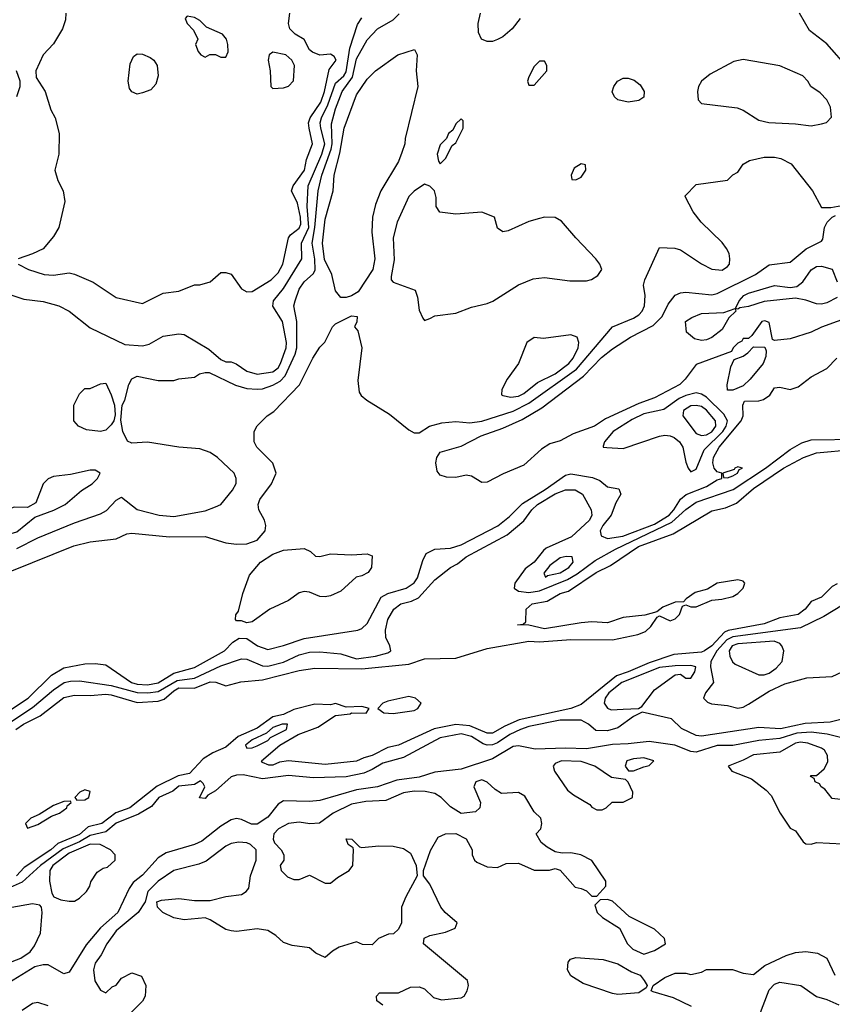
# Model space of a CAD drawing. Header units: inches. Extents: x 2380053 to 2584298, y 380219 to 546618.
# Tile 658 of 788: x 2525300 to 2528411, y 465058 to 468825. Entities that reach past the tile are written whole.
import ezdxf

# ---------------------------------------------------------------- set-up
doc = ezdxf.new("R2010")
doc.units = ezdxf.units.IN
doc.header["$MEASUREMENT"] = 0
doc.layers.add('C5426', color=7, linetype='Continuous')

msp = doc.modelspace()

# ---------------------------------------------------------------- linework, layer by layer
at = {"layer": 'C5426', "color": 2}
for points, elevation in [([(2525270, 467770.6), (2525315.9, 467755.9), (2525390, 467747.3), (2525450.5, 467730.5), (2525490.4, 467710.4), (2525570, 467646.8), (2525702.5, 467582.5), (2525770, 467577.1), (2525796.3, 467583.7), (2525850, 467614.8), (2525910, 467622.8), (2525930, 467620.7), (2526024.4, 467564.4), (2526070, 467524.9), (2526090, 467515.8), (2526110, 467516.4), (2526128.8, 467508.8), (2526170, 467480.3), (2526210, 467468.9), (2526270, 467477.4), (2526290, 467492.7), (2526298.7, 467510), (2526320.4, 467570), (2526321.5, 467590), (2526306, 467670), (2526269.5, 467729.5), (2526272, 467750), (2526310, 467797.1), (2526380.5, 467910), (2526379.7, 467970), (2526407.1, 468030), (2526401.5, 468110), (2526405.3, 468190), (2526457.3, 468310), (2526468.9, 468350), (2526452.7, 468410), (2526450.9, 468430), (2526456.4, 468450), (2526480.5, 468499.5), (2526510, 468581.6), (2526541.1, 468610), (2526550, 468625.5), (2526564.4, 468715.6), (2526594, 468806), (2526610, 468832)], 22), ([(2525290, 466802), (2525370, 466843.1), (2525510, 466900.3), (2525610, 466934.9), (2525632.6, 466947.4), (2525670, 466987.3), (2525690, 466998.8), (2525750, 466950.7), (2525834, 466930), (2525890, 466924.9), (2526010, 466946.8), (2526050, 466961), (2526070, 466971), (2526114.9, 467025.1), (2526129.3, 467050.7), (2526129.3, 467070), (2526121.2, 467090), (2526057.2, 467150), (2526029.6, 467169.6), (2525990, 467182.9), (2525910, 467189.3), (2525789.3, 467209.3), (2525730, 467205.2), (2525712.7, 467212.7), (2525695.1, 467250), (2525687.3, 467292.7), (2525692.7, 467350), (2525702.7, 467370), (2525718, 467430), (2525730, 467451), (2525750, 467461), (2525830, 467444.7), (2525890, 467444.7), (2525910, 467451.3), (2525970, 467458), (2525989.3, 467470.7), (2526010, 467476), (2526025.2, 467474.8), (2526126.6, 467426.6), (2526170, 467414.4), (2526210, 467412), (2526230, 467413.4), (2526270, 467427.2), (2526297.5, 467442.5), (2526317.1, 467462.9), (2526355.1, 467544.9), (2526361.2, 467570), (2526361, 467670), (2526349.6, 467730), (2526354.5, 467750), (2526370, 467794), (2526390, 467822), (2526425.6, 467854.4), (2526431.3, 467868.7), (2526430.8, 467909.2), (2526419.8, 467970), (2526430.5, 468030), (2526442.8, 468170), (2526457.1, 468230), (2526493.4, 468330), (2526496.5, 468350), (2526493.5, 468426.5), (2526510, 468484), (2526535, 468550), (2526574.5, 468605.5), (2526590, 468675.5), (2526630, 468748), (2526670, 468790.4), (2526730, 468824.9), (2526752.6, 468847.4)], 18), ([(2525477.1, 468850), (2525476.1, 468823.9), (2525464.9, 468790), (2525430, 468733.2), (2525390.8, 468690), (2525362, 468630), (2525363.6, 468603.6), (2525398, 468550), (2525419.8, 468479.8), (2525436, 468450), (2525451, 468390), (2525450.7, 468310), (2525434.8, 468250), (2525446.8, 468210), (2525466.8, 468170), (2525473.4, 468130), (2525450.6, 468030), (2525430, 467995.3), (2525390, 467949), (2525350, 467928.7), (2525294, 467910)], 26), ([(2525294, 467890), (2525334, 467870), (2525394, 467850), (2525430, 467847.7), (2525490, 467856), (2525510, 467851), (2525581.4, 467821.4), (2525670, 467762.8), (2525770, 467738.8), (2525850, 467778.8), (2525910, 467786.8), (2525970, 467811.3), (2525990, 467811.3), (2526030, 467822), (2526070, 467858), (2526090, 467858), (2526110, 467851.3), (2526150, 467796), (2526170, 467784), (2526190, 467785.5), (2526263.7, 467830), (2526290, 467856.3), (2526307.6, 467890), (2526329.7, 467990.3), (2526337.7, 468002.3), (2526370, 468027), (2526376.8, 468043.2), (2526375.7, 468070), (2526363.3, 468123.3), (2526340.9, 468170), (2526347.3, 468190), (2526390.9, 468250), (2526398.7, 468290), (2526421.3, 468350), (2526408, 468410), (2526406.6, 468430), (2526412.9, 468450), (2526453.2, 468510), (2526467.2, 468550), (2526484.9, 468635.1), (2526511.6, 468670), (2526504.7, 468684.7), (2526490, 468693.2), (2526450, 468689.6), (2526421, 468701), (2526409.5, 468710), (2526389.6, 468749.6), (2526355.3, 468770), (2526334, 468790), (2526329.2, 468810), (2526334, 468850)], 26), ([(2527216, 468830), (2527186, 468790), (2527150, 468759), (2527130, 468748.7), (2527110, 468742), (2527090, 468742), (2527068, 468750), (2527056.4, 468776.4), (2527055.3, 468810), (2527064, 468850)], 14), ([(2528475.2, 468635.2), (2528390, 468732.3), (2528323.3, 468783.3), (2528285.2, 468850)], 14), ([(2525289.1, 468530.9), (2525302, 468570), (2525302, 468590), (2525288.7, 468630)], 26), ([(2525270, 466716.3), (2525507.7, 466812.3), (2525570, 466827.3), (2525670, 466838.8), (2525710, 466858.8), (2525730, 466860.7), (2525873.8, 466846.2), (2526010, 466848.2), (2526090, 466824.4), (2526130, 466818.7), (2526170, 466819.5), (2526210, 466834.4), (2526240.7, 466870), (2526242.9, 466890), (2526238, 466910), (2526216, 466950), (2526212.7, 466970), (2526219.3, 466990), (2526264, 467050), (2526282, 467090), (2526268.9, 467128.9), (2526208, 467190), (2526198, 467210), (2526198, 467250), (2526208.9, 467271.1), (2526248, 467310), (2526273.2, 467326.8), (2526372, 467428), (2526422, 467530), (2526450, 467572), (2526468.9, 467591.1), (2526498, 467650), (2526510, 467662), (2526570, 467692), (2526592, 467690), (2526591.1, 467668.9), (2526582, 467650), (2526594.8, 467634.8), (2526610.7, 467570), (2526594.9, 467445.1), (2526600.3, 467400.3), (2526607.6, 467387.6), (2526628.9, 467368.9), (2526715.8, 467315.8), (2526790, 467256.3), (2526810, 467244), (2526830, 467244), (2526869.5, 467270.5), (2526916.6, 467283.4), (2526970, 467288), (2527023.4, 467283.4), (2527070, 467288.9), (2527190, 467327.1), (2527250, 467358), (2527432.3, 467487.7), (2527569.6, 467650.4), (2527650, 467683.8), (2527670, 467696.3), (2527683.7, 467710), (2527692, 467730), (2527694.5, 467770), (2527689, 467810), (2527693.2, 467830), (2527750, 467954), (2527808.4, 467951.6), (2527830, 467944.7), (2527910, 467891), (2527950, 467871), (2527990, 467866.8), (2528010, 467881), (2528017.2, 467890), (2528019.3, 467910), (2528016, 467930), (2528006, 467950), (2527990, 467973.2), (2527909, 468050), (2527879, 468090), (2527848.4, 468148.4), (2527848.4, 468151.6), (2527890, 468194), (2528010, 468211.3), (2528030, 468231.3), (2528050, 468242), (2528070, 468272), (2528093.6, 468286.4), (2528150, 468298.8), (2528190, 468298.8), (2528213.7, 468293.7), (2528253.2, 468273.2), (2528334.8, 468170), (2528370, 468106), (2528406, 468106), (2528490, 468122)], 14), ([(2528490, 467692.3), (2528370, 467649.3), (2528330, 467629.3), (2528250, 467603.7), (2528190, 467598), (2528182, 467602), (2528170, 467666), (2528152.5, 467672.5), (2528142, 467670), (2528103.6, 467616.4), (2528090, 467606), (2528070, 467606), (2528064.7, 467595.3), (2528050, 467588), (2528032, 467570), (2528024.7, 467555.3), (2527890, 467506), (2527848.2, 467450), (2527828, 467430), (2527730, 467378), (2527670, 467356.9), (2527542.5, 467297.5), (2527501, 467270), (2527418.7, 467241.3), (2527370, 467214.5), (2527330, 467203), (2527297.6, 467182.4), (2527230, 467120.5), (2527151.8, 467088.2), (2527090, 467056), (2527070, 467054), (2527030, 467079), (2527010, 467082), (2526970, 467074), (2526934.6, 467074.6), (2526910, 467082), (2526898, 467098), (2526893.2, 467130), (2526897.2, 467150), (2526910, 467170.7), (2526990, 467193.4), (2527066.6, 467233.4), (2527150, 467262), (2527224, 467296), (2527299.8, 467340.2), (2527458.2, 467461.9), (2527527.6, 467532.4), (2527570, 467565.7), (2527638, 467610), (2527724.9, 467655.1), (2527759.5, 467690), (2527783.3, 467736.7), (2527810, 467770.6), (2527830, 467780.5), (2527850, 467783), (2527950, 467773.1), (2527970, 467778), (2528117.2, 467850), (2528170, 467886.8), (2528250, 467897.3), (2528311.3, 467948.7), (2528370, 467977.3), (2528374.9, 467985.1), (2528381.5, 468030), (2528391.4, 468050), (2528410, 468069.3), (2528423.8, 468076.2)], 10), ([(2528430, 467762.7), (2528390, 467741.6), (2528370, 467736.2), (2528350, 467737.6), (2528310, 467752.3), (2528270, 467759.3), (2528150, 467746.6), (2528090, 467728), (2528056.9, 467723.1), (2528050, 467718), (2528040.4, 467720.4), (2528055.1, 467750), (2528072.7, 467770), (2528090, 467778.7), (2528190, 467807.7), (2528250, 467800.5), (2528275.3, 467804.7), (2528297.8, 467822.2), (2528330, 467867.7), (2528350, 467880.4), (2528370, 467882.4), (2528410.5, 467870.5), (2528430, 467822)], 6), ([(2525130, 466095.2), (2525333, 466230), (2525422.5, 466317.5), (2525470, 466346), (2525550, 466361.3), (2525590, 466362.4), (2525630, 466357.3), (2525728.2, 466290), (2525750, 466282.9), (2525790, 466280.2), (2525830, 466288.4), (2525890, 466324.7), (2525970, 466346.7), (2526084.5, 466410), (2526116.6, 466443.4), (2526140.4, 466459.6), (2526170, 466458), (2526211, 466430), (2526250, 466416.3), (2526310, 466430.6), (2526390, 466457.6), (2526595.3, 466490), (2526610, 466496.3), (2526630, 466514.8), (2526683.8, 466616.2), (2526709.7, 466630.3), (2526779.3, 466650), (2526810, 466670.4), (2526823.5, 466690), (2526843.3, 466756.7), (2526856.5, 466783.5), (2526890, 466799.1), (2526950, 466803.7), (2526990, 466816.5), (2527131.2, 466888.8), (2527175.9, 466924.1), (2527225.2, 466974.8), (2527312.6, 467027.4), (2527390, 467082.6), (2527410, 467087.2), (2527493.8, 467073.8), (2527521.6, 467061.6), (2527550, 467038), (2527594, 467030), (2527602, 467010), (2527582.8, 466977.2), (2527564.9, 466930), (2527533, 466890), (2527523, 466870), (2527526, 466850), (2527550, 466840.4), (2527608.9, 466848.9), (2527730, 466894.6), (2527787.1, 466930), (2527805.1, 466950), (2527829.8, 466990.2), (2527851.6, 467008.4), (2527930, 467038.9), (2527970, 467064.9), (2527988, 467070), (2527988, 467090), (2527970, 467095.1), (2527958.4, 467110), (2527953.3, 467130), (2527956.9, 467150), (2527978.5, 467190), (2528062.6, 467290), (2528069.7, 467310), (2528069.2, 467350.8), (2528074.6, 467365.4), (2528130, 467366.7), (2528147.7, 467372.3), (2528171.6, 467388.4), (2528190, 467417.3), (2528210, 467419.1), (2528250, 467410.4), (2528280.1, 467419.9), (2528330, 467458.8), (2528390, 467491), (2528429, 467530)], 10), ([(2525150, 466062.4), (2525350, 466193.8), (2525430, 466261.7), (2525470.9, 466289.1), (2525495.1, 466295.1), (2525530, 466295.3), (2525650, 466277.5), (2525750, 466250.9), (2525790.5, 466249.5), (2525830, 466254.8), (2525902.7, 466297.3), (2525970, 466305.6), (2526070, 466353.6), (2526150, 466380.3), (2526170, 466378.7), (2526230, 466352.7), (2526250, 466351.4), (2526310, 466367.7), (2526370, 466395.6), (2526410, 466406), (2526450, 466407.2), (2526530, 466399.3), (2526590, 466380.2), (2526662, 466390), (2526710, 466403), (2526721.2, 466410), (2526717.2, 466430), (2526701.5, 466461.5), (2526700.7, 466490), (2526709.6, 466530), (2526732.3, 466570), (2526759, 466590), (2526799.7, 466600.3), (2526827.2, 466612.8), (2526890, 466682), (2526949.3, 466730), (2526976.6, 466743.4), (2527009.4, 466770), (2527166, 466854), (2527230, 466908.2), (2527260.5, 466950), (2527283, 466970), (2527350, 467011.3), (2527390, 467026), (2527426.3, 467026.3), (2527454.4, 467010), (2527488.5, 466950), (2527490.3, 466930), (2527482, 466910), (2527413.3, 466846.7), (2527316.2, 466803.8), (2527305.8, 466794.2), (2527270.4, 466750), (2527236, 466724), (2527195.5, 466670), (2527193.4, 466650), (2527210, 466638.4), (2527250, 466633.4), (2527290, 466639.8), (2527396.9, 466683.1), (2527434.8, 466705.2), (2527503.8, 466756.2), (2527580.6, 466799.4), (2527796.9, 466903.1), (2527850, 466951.5), (2527890, 466979.6), (2528031.9, 467028.1), (2528155.8, 467110), (2528250, 467181.3), (2528294.1, 467205.9), (2528330, 467218), (2528510, 467220.8)], 6), ([(2525285.6, 466110), (2525315.1, 466130), (2525378.2, 466161.8), (2525470, 466231.8), (2525510, 466241.3), (2525570, 466239.6), (2525630, 466244.9), (2525650, 466242.8), (2525750, 466212.6), (2525830, 466217.7), (2525853.8, 466226.2), (2525890, 466258), (2525910, 466269), (2525970, 466267.2), (2526030, 466292.3), (2526051.3, 466291.3), (2526090, 466276.3), (2526147.5, 466292.5), (2526230, 466300.3), (2526370, 466334.9), (2526430, 466344.9), (2526610, 466341.3), (2526790, 466359.5), (2526850, 466380.3), (2526970, 466382), (2527090, 466419.3), (2527250, 466448), (2527290, 466444.9), (2527410, 466454.4), (2527570, 466452.9), (2527667.2, 466472.8), (2527695.8, 466484.2), (2527716.9, 466503.1), (2527740.2, 466539.8), (2527750, 466544.7), (2527790, 466525.5), (2527810, 466533.4), (2527826.6, 466550), (2527838, 466582), (2527850, 466586), (2527870, 466579.1), (2527890, 466579.3), (2527950, 466604.9), (2527988.2, 466608.2), (2528030, 466618.4), (2528049.3, 466630), (2528069.4, 466650), (2528076, 466670), (2528070, 466677.2), (2528050, 466682), (2527970.4, 466669.6), (2527933.4, 466646.6), (2527886.6, 466633.4), (2527851.3, 466610), (2527842, 466598), (2527810, 466597.2), (2527762.5, 466577.5), (2527739.6, 466560.4), (2527693, 466547), (2527610, 466538.4), (2527550, 466518), (2527490, 466521.6), (2527450, 466518), (2527310, 466494.5), (2527250, 466508.7), (2527206, 466510), (2527227.3, 466512.7), (2527238, 466522), (2527239, 466570), (2527262, 466590), (2527319.1, 466600.9), (2527369.2, 466630), (2527401.3, 466638.7), (2527507, 466710), (2527562.4, 466737.6), (2527669.6, 466810), (2527802, 466858), (2527950, 466946.8), (2528002.5, 466957.5), (2528043.9, 466976.1), (2528110, 467032), (2528223.7, 467110), (2528301.2, 467150), (2528350, 467168), (2528490, 467180.9)], 2), ([(2528430, 466666.6), (2528410, 466657), (2528370, 466616), (2528330, 466599.3), (2528306.8, 466570), (2528281, 466550), (2528210, 466537.4), (2528150, 466514), (2528012.1, 466487.9), (2527998.4, 466481.6), (2527950, 466429.8), (2527922, 466410), (2527910, 466405.1), (2527804, 466396), (2527710, 466365.3), (2527630, 466329.8), (2527585, 466315), (2527450, 466205.7), (2527410, 466189.8), (2527212.8, 466147.2), (2527157.4, 466122.6), (2527110, 466095.1), (2527090, 466095.1), (2527024, 466124), (2526970, 466128.7), (2526887.6, 466112.4), (2526751, 466050), (2526710, 466040.7), (2526650, 466009.7), (2526618.4, 466001.6), (2526590, 465988), (2526470, 465975.6), (2526330, 465989.7), (2526295.6, 465984.4), (2526270, 465973.2), (2526253.6, 465973.6), (2526230, 465984), (2526226, 465990), (2526296, 466050), (2526366.6, 466090), (2526441.7, 466118.3), (2526510, 466162.8), (2526566, 466170), (2526570, 466174), (2526627.3, 466172.7), (2526638, 466190), (2526610, 466197.2), (2526550, 466195.1), (2526510, 466209.2), (2526490, 466203.7), (2526430, 466206.6), (2526350, 466185.8), (2526310, 466166.5), (2526270, 466158.5), (2526210, 466114.2), (2526136.5, 466083.5), (2526090, 466041.7), (2526039.7, 466020.3), (2526002.6, 465997.4), (2525950, 465940.9), (2525907.2, 465932.8), (2525827.3, 465892.7), (2525722.4, 465810), (2525669.1, 465790.9), (2525614.4, 465750), (2525563.2, 465736.8), (2525530, 465708.2), (2525446.6, 465673.4), (2525419.5, 465650), (2525317.7, 465582.3), (2525288.4, 465550)], 2), ([(2528450, 466585.1), (2528378.6, 466541.4), (2528290, 466498.5), (2528030, 466464.2), (2528007.2, 466452.8), (2527969.3, 466410), (2527946.4, 466370), (2527944.9, 466350), (2527956.3, 466290), (2527926, 466250), (2527918, 466230), (2527934, 466214), (2527948.1, 466208.1), (2528010, 466202), (2528050, 466190.8), (2528070, 466194.8), (2528090, 466206.8), (2528170, 466256.4), (2528230, 466283.8), (2528313, 466307), (2528410, 466312.2), (2528449.2, 466330)], 6), ([(2528490, 466159.5), (2528402.5, 466137.5), (2528307.1, 466132.9), (2528212.7, 466112.7), (2528130, 466116.9), (2527910, 466084), (2527890, 466086.3), (2527834, 466114), (2527795.3, 466150), (2527683.6, 466176.4), (2527650, 466159), (2527590, 466116), (2527550, 466105.1), (2527506.3, 466106.3), (2527478, 466130), (2527450, 466145.2), (2527370, 466145.1), (2527250, 466121.1), (2527218, 466110), (2527177, 466090), (2527130, 466058.2), (2527110, 466050.8), (2527090, 466049.7), (2527074.8, 466054.8), (2527030, 466082.4), (2526990, 466093), (2526910, 466078), (2526770, 466003), (2526690, 465981.5), (2526650, 465956.4), (2526617.6, 465942.4), (2526550, 465928.3), (2526425.1, 465925.1), (2526330, 465934), (2526230, 465921.1), (2526155.8, 465935.8), (2526130, 465935.6), (2526110, 465928.2), (2526050, 465875.1), (2526021, 465859), (2526010, 465846), (2525988.4, 465848.4), (2526008.7, 465890), (2526003.1, 465903.1), (2525992.7, 465912.7), (2525970, 465899.5), (2525910, 465893.5), (2525886.2, 465873.8), (2525833.4, 465850), (2525804.6, 465815.4), (2525754.7, 465785.3), (2525670, 465750.8), (2525630, 465717.8), (2525570, 465703.7), (2525530, 465679.9), (2525466.7, 465653.3), (2525380.7, 465590), (2525310, 465526), (2525229.1, 465490)], 6), ([(2528550, 466051.8), (2528391.6, 466091.6), (2528330, 466099.8), (2528275.7, 466095.7), (2528210, 466075), (2528130, 466067.6), (2528030, 466048.4), (2527970, 466048.2), (2527890, 466022.4), (2527870, 466025.1), (2527808.7, 466050), (2527710, 466063.9), (2527630, 466054.5), (2527570, 466052.9), (2527470, 466035.3), (2527390, 466038.2), (2527274.2, 466034.2), (2527210, 466047.6), (2527190, 466044.2), (2527110, 465997.7), (2526990, 465958), (2526890, 465946.6), (2526830, 465926.9), (2526744.2, 465915.8), (2526670.2, 465889.8), (2526590, 465878.3), (2526450, 465837.6), (2526410, 465834), (2526310, 465837.2), (2526290, 465824), (2526250, 465774.5), (2526210, 465747.8), (2526188.1, 465748.1), (2526150, 465765.2), (2526130, 465769.2), (2526110, 465764), (2526070, 465739.3), (2525997.7, 465682.3), (2525969.3, 465669.3), (2525861.6, 465638.4), (2525830, 465619.3), (2525770, 465552), (2525735.1, 465524.9), (2525719, 465501), (2525675.8, 465410), (2525610, 465351.6), (2525554.5, 465285.5), (2525490, 465182), (2525470, 465175.3), (2525410, 465209.2), (2525390, 465209.3), (2525358.5, 465201.5), (2525258.8, 465141.2)], 10), ([(2528442, 465842), (2528410, 465846), (2528382, 465882), (2528368.7, 465890), (2528362, 465902), (2528346, 465910), (2528342, 465922), (2528328, 465930), (2528330, 465934), (2528350, 465934), (2528380.4, 465959.6), (2528394.6, 465985.4), (2528393.2, 466010), (2528381.2, 466030), (2528370, 466038), (2528317, 466057), (2528290, 466061.1), (2528270, 466057.7), (2528210, 466023.6), (2528110, 466013), (2528070, 465991.8), (2528012, 465970), (2528026, 465950), (2528101.4, 465921.4), (2528158, 465878), (2528176.8, 465856.8), (2528211, 465790), (2528250, 465732), (2528270, 465722), (2528299.6, 465679.6), (2528310, 465672), (2528330, 465671.3), (2528350, 465678), (2528450, 465672)], 14), ([(2526690, 465055.3), (2526668, 465072), (2526666, 465090), (2526678, 465102), (2526750, 465102), (2526796.4, 465123.6), (2526830, 465124.7), (2526850, 465118), (2526884, 465084), (2526915.3, 465075.3), (2526990, 465082.8), (2527002, 465090), (2527014, 465110), (2527019, 465130), (2527015.3, 465150), (2526846, 465290), (2526848.7, 465311.3), (2526870, 465322), (2526930, 465334.8), (2526968, 465350), (2526975.3, 465370), (2526929.6, 465409.6), (2526913.2, 465430), (2526870, 465518), (2526846, 465550), (2526846, 465570), (2526873.6, 465646.4), (2526902, 465698), (2526930, 465711), (2526970, 465711.3), (2527010, 465691.3), (2527032, 465650), (2527032, 465630), (2527042, 465610), (2527050, 465602), (2527090, 465584.7), (2527130, 465582), (2527163.1, 465596.9), (2527210, 465598), (2527270, 465572), (2527328.4, 465571.6), (2527350, 465578), (2527370, 465571.3), (2527426.4, 465506.4), (2527450, 465502), (2527470, 465492), (2527490, 465472), (2527510, 465472), (2527544, 465510), (2527544, 465530), (2527490, 465609.2), (2527448, 465630), (2527410, 465638), (2527376.5, 465636.5), (2527350, 465641.2), (2527319.5, 465659.5), (2527297.2, 465677.2), (2527278, 465710), (2527295.3, 465730), (2527299, 465750), (2527295.3, 465770), (2527270, 465795.3), (2527234.5, 465854.5), (2527210, 465869.2), (2527145.1, 465865.1), (2527120.2, 465880.2), (2527090, 465908.7), (2527070, 465917.2), (2527046, 465910), (2527038.8, 465890), (2527064.7, 465830), (2527062, 465810), (2527044.7, 465795.3), (2526990, 465788.7), (2526950, 465814), (2526914, 465850), (2526890, 465864.5), (2526852.4, 465872.4), (2526810, 465873.5), (2526770, 465867.8), (2526702.3, 465837.7), (2526625.9, 465834.1), (2526570, 465824), (2526500.7, 465790), (2526448, 465752), (2526410.7, 465749.3), (2526370, 465754.7), (2526330, 465749.6), (2526290.7, 465730), (2526273.4, 465710), (2526270.7, 465690), (2526276.3, 465676.3), (2526301, 465650), (2526311.3, 465630), (2526311.3, 465610), (2526298, 465590), (2526301, 465570), (2526326.2, 465546.2), (2526350, 465536), (2526370, 465536), (2526410, 465552), (2526470, 465522), (2526490, 465522), (2526516.5, 465543.5), (2526562, 465570), (2526575.3, 465590), (2526578, 465650), (2526576.4, 465656.4), (2526558, 465670), (2526550, 465691.3), (2526572, 465690), (2526601, 465661), (2526610, 465658), (2526675.5, 465664.5), (2526730, 465662.8), (2526770, 465654.8), (2526796.3, 465636.3), (2526818, 465590), (2526822, 465550), (2526778, 465470), (2526762, 465430), (2526762, 465370), (2526750, 465346), (2526731.6, 465328.4), (2526712.7, 465327.3), (2526674, 465310), (2526650, 465286), (2526612.7, 465287.3), (2526590, 465298), (2526523.5, 465276.5), (2526498, 465262), (2526470, 465238), (2526434.6, 465254.6), (2526410, 465274), (2526343.1, 465283.1), (2526310, 465295.3), (2526281.2, 465321.2), (2526250, 465340.9), (2526210, 465346.6), (2526130, 465337.2), (2526110, 465339), (2526090, 465344), (2526030, 465382), (2526010, 465388.7), (2525930, 465381.2), (2525890, 465389.2), (2525848, 465410), (2525828, 465430), (2525826, 465450), (2525843.1, 465456.9), (2525910, 465462.8), (2525970, 465456), (2526030, 465456), (2526090, 465470.8), (2526150, 465478), (2526168, 465490), (2526177.2, 465502.8), (2526184, 465550), (2526205.2, 465610), (2526205.2, 465650), (2526184, 465670), (2526170, 465675.6), (2526139.1, 465679.1), (2526110, 465673), (2526090, 465663.6), (2526013.7, 465606.3), (2525985.8, 465594.2), (2525891, 465570), (2525830.8, 465530), (2525791, 465490), (2525781, 465450), (2525753.4, 465410), (2525670, 465339.6), (2525633.4, 465290), (2525612.7, 465247.3), (2525590, 465215.3), (2525583, 465190), (2525588.4, 465148.4), (2525610, 465112), (2525630, 465102), (2525654.6, 465125.4), (2525670, 465132), (2525690, 465158), (2525730, 465178.8), (2525766.4, 465166.4), (2525782.8, 465130), (2525780.7, 465090), (2525770.7, 465070), (2525710.6, 465010)], 14), ([(2525210, 465198.8), (2525304.5, 465235.5), (2525340.9, 465259.1), (2525357.6, 465282.4), (2525379.5, 465330), (2525386, 465410), (2525384, 465430), (2525378, 465438), (2525350, 465442.7), (2525270, 465428.7)], 10), ([(2527872.7, 465050), (2527803.8, 465083.8), (2527726, 465106), (2527718, 465110), (2527726, 465130), (2527770, 465161), (2527810, 465178), (2527850, 465178), (2527870, 465172), (2527910, 465182), (2527930, 465192), (2528028.9, 465191.1), (2528070, 465178), (2528110, 465172), (2528152.9, 465207.1), (2528234.8, 465245.2), (2528270, 465256.3), (2528310, 465260.5), (2528354.2, 465254.2), (2528390, 465234.8), (2528420.7, 465170)], 10), ([(2528129.5, 465010), (2528170, 465114), (2528190, 465135.6), (2528210, 465142.8), (2528290.3, 465130.3), (2528350, 465088.5), (2528390, 465077), (2528436.5, 465056.5)], 6), ([(2525410, 465053.2), (2525370, 465065.2), (2525350, 465061.2), (2525310, 465035.3)], 14)]:
    msp.add_lwpolyline(points, dxfattribs=dict(at, elevation=elevation))
for points, elevation in [([(2525942, 468838), (2525934, 468830), (2525942, 468810), (2525965.4, 468785.4), (2525982, 468750), (2525974, 468730), (2525983.6, 468703.6), (2525994, 468690), (2526010, 468682), (2526028, 468692), (2526050, 468692), (2526070, 468682), (2526090, 468682), (2526098, 468702), (2526097.2, 468730), (2526092.3, 468750), (2526077.2, 468770), (2526016, 468796), (2525990, 468822), (2525970, 468834)], 30), ([(2526530, 467762), (2526510, 467788), (2526495.1, 467850), (2526467.6, 467907.6), (2526459.7, 467970), (2526470, 468062), (2526500.7, 468170), (2526504.7, 468230), (2526525.7, 468314.3), (2526542.4, 468410), (2526590, 468538), (2526630, 468598), (2526662, 468630), (2526748, 468690), (2526811.6, 468711.6), (2526822, 468690), (2526818, 468630), (2526824.7, 468570), (2526776, 468370), (2526774.8, 468350), (2526763.5, 468316.5), (2526750, 468282), (2526682.8, 468170), (2526662.5, 468117.5), (2526650.7, 468070), (2526647.9, 468012.1), (2526659.3, 467910), (2526652.4, 467870), (2526595.5, 467784.5), (2526570, 467768.7), (2526550, 467762)], 14), ([(2525750, 468540.7), (2525729.6, 468549.6), (2525721.3, 468561.3), (2525715.1, 468590), (2525723.5, 468656.5), (2525736.1, 468683.9), (2525750, 468694), (2525770, 468693.1), (2525800.2, 468680.2), (2525814.4, 468670), (2525827, 468650), (2525830.3, 468609.7), (2525821.7, 468578.3), (2525802.9, 468557.1), (2525770, 468545.6)], 26), ([(2526270, 468701.2), (2526256, 468690), (2526251, 468670), (2526258.8, 468630), (2526262, 468570), (2526270, 468562), (2526310, 468564.7), (2526330, 468571.3), (2526349.1, 468590.9), (2526352, 468650), (2526342.7, 468670), (2526319, 468690)], 30), ([(2528070, 468673.2), (2528034.4, 468665.6), (2527943.4, 468616.6), (2527911, 468590), (2527898.8, 468570), (2527894.8, 468550), (2527898, 468518), (2527910, 468504.7), (2528047.5, 468487.5), (2528070, 468478.8), (2528130, 468441), (2528168.4, 468431.6), (2528270, 468426.8), (2528330, 468418.8), (2528370, 468426), (2528388.9, 468431.1), (2528408.4, 468451.6), (2528404, 468490), (2528390, 468518), (2528364.7, 468544.7), (2528329.3, 468569.3), (2528318, 468590), (2528298, 468610), (2528210, 468649)], 18), ([(2527310, 468666), (2527290, 468666), (2527270, 468646), (2527250, 468606), (2527244.7, 468590), (2527250, 468574), (2527270, 468574), (2527318, 468630), (2527318, 468650)], 18), ([(2527630, 468509.3), (2527590, 468518), (2527578, 468530), (2527568.9, 468548.9), (2527575.3, 468570), (2527588.7, 468590), (2527610, 468601), (2527630, 468601), (2527653.2, 468593.2), (2527675.9, 468575.9), (2527691, 468550), (2527690, 468528.7), (2527670, 468515.3)], 14), ([(2526990, 468446), (2526970, 468426), (2526958, 468402), (2526942, 468390), (2526934, 468370), (2526910, 468346), (2526898, 468310), (2526903.6, 468283.6), (2526910, 468274), (2526930, 468294), (2526956.4, 468343.6), (2526970, 468354), (2526998, 468410), (2526998, 468438)], 18), ([(2527450, 468274), (2527423.5, 468256.5), (2527412, 468230), (2527414, 468214), (2527430, 468212), (2527450, 468222), (2527468, 468250), (2527466, 468270)], 18), ([(2526850, 468195.3), (2526810, 468169), (2526790, 468148.7), (2526745.5, 468050), (2526730.4, 467990), (2526734.2, 467905.8), (2526722, 467842), (2526722.8, 467830), (2526730, 467821), (2526814, 467790), (2526823.6, 467763.6), (2526830, 467714), (2526843.6, 467683.6), (2526850, 467674), (2526870, 467682), (2526890, 467692), (2526970, 467702.8), (2527030, 467724.9), (2527090, 467738.8), (2527112, 467748), (2527209.6, 467810.4), (2527266.2, 467833.8), (2527310, 467839.1), (2527405.8, 467825.8), (2527470, 467825.5), (2527489.5, 467830.5), (2527514.2, 467845.8), (2527529, 467870), (2527521.2, 467890), (2527506, 467910), (2527429.2, 467990), (2527374.6, 468054.6), (2527350, 468068), (2527310, 468069), (2527290, 468064), (2527250, 468053.2), (2527170, 468017.2), (2527150, 468014), (2527130, 468028), (2527118, 468070), (2527070, 468088.7), (2526970, 468081.2), (2526909.1, 468089.1), (2526895.3, 468110), (2526894.6, 468145.4), (2526888, 468170), (2526870, 468188)], 18), ([(2527910, 467598.4), (2527883.6, 467603.6), (2527853.2, 467630), (2527849.3, 467670), (2527873.8, 467686.2), (2527910, 467700.5), (2527995.5, 467704.5), (2528039.6, 467719.6), (2528042, 467710), (2528015.5, 467684.5), (2527990, 467639.5), (2527950, 467609.7), (2527930, 467600.5)], 6), ([(2527410, 467619.5), (2527305.6, 467605.6), (2527270, 467608.7), (2527242, 467590), (2527210.5, 467509.5), (2527166.8, 467450), (2527146, 467410), (2527144.7, 467390), (2527150, 467386.8), (2527180.4, 467380.4), (2527210, 467385.3), (2527230, 467394.9), (2527282.5, 467437.5), (2527350, 467470.3), (2527403, 467510), (2527419.7, 467530), (2527438.7, 467570), (2527440.9, 467590), (2527434, 467610)], 18), ([(2528010, 467408), (2528008.4, 467428.4), (2528022.7, 467497.3), (2528035.3, 467524.7), (2528070, 467538), (2528088, 467550), (2528110, 467574), (2528152.7, 467572.7), (2528158, 467558), (2528156.9, 467536.9), (2528146, 467510), (2528097.3, 467450), (2528070, 467424), (2528030, 467408)], 10), ([(2525610, 467249.2), (2525556.4, 467256.4), (2525526, 467270), (2525508, 467290), (2525508, 467350), (2525530, 467394), (2525550, 467414), (2525570, 467414), (2525610, 467432), (2525630, 467434), (2525650.8, 467390), (2525662.8, 467350), (2525666.4, 467313.6), (2525661, 467290), (2525650, 467275.3), (2525630, 467255.3)], 18), ([(2527890, 467397.4), (2527850, 467387.6), (2527824.4, 467375.6), (2527765.8, 467334.2), (2527690, 467317.2), (2527644.7, 467295.3), (2527572.4, 467250), (2527538.8, 467210), (2527534, 467194), (2527534, 467190), (2527547.9, 467187.9), (2527610, 467184.2), (2527750, 467231.7), (2527770, 467235.3), (2527790, 467232.7), (2527806.4, 467226.4), (2527826.8, 467210), (2527839.1, 467190), (2527850, 467132), (2527858.8, 467110), (2527870, 467096), (2527890, 467106), (2527920.3, 467179.7), (2527992.4, 467250), (2528005, 467270), (2528009.8, 467290), (2527996.5, 467316.5), (2527930, 467380.5), (2527910, 467393)], 14), ([(2527890, 467349.7), (2527870, 467348), (2527841.6, 467330), (2527838.4, 467310), (2527890, 467242), (2527910, 467234.6), (2527930, 467237.3), (2527950, 467248.1), (2527964.7, 467270), (2527963.9, 467290), (2527930, 467330.9), (2527910, 467344.8)], 18), ([(2525590, 467102), (2525570, 467102), (2525495.3, 467084.7), (2525430, 467077.2), (2525410, 467069), (2525390.6, 467049.4), (2525362.8, 466977.2), (2525330, 466959), (2525279.8, 466960.2), (2525250, 466949.2), (2525230, 466934), (2525197.3, 466890), (2525194.8, 466870), (2525210, 466857.3), (2525250, 466854.9), (2525290, 466866.4), (2525358, 466922), (2525431.3, 466948.7), (2525474, 466970), (2525536.5, 467023.5), (2525578, 467050), (2525598, 467070), (2525608, 467090)], 22), ([(2528050, 467114.5), (2528038, 467110), (2528036, 467104), (2527992, 467090), (2527994, 467074), (2528010, 467072), (2528030, 467080.7), (2528048.7, 467090), (2528055.1, 467104.9), (2528068, 467110)], 10), ([(2526450, 466772), (2526490, 466782), (2526570, 466778), (2526630, 466782), (2526650, 466774), (2526646.8, 466730), (2526634.8, 466710), (2526610, 466697.2), (2526588, 466692), (2526530, 466639.3), (2526490, 466621.2), (2526470, 466617.2), (2526450, 466618), (2526410, 466635.1), (2526390, 466638), (2526370, 466632.7), (2526330, 466602.9), (2526258, 466570), (2526190, 466522), (2526170, 466518), (2526150, 466526), (2526130, 466526), (2526126, 466530), (2526128, 466548), (2526138, 466562), (2526154, 466630), (2526180.2, 466699.8), (2526222, 466750), (2526270, 466781), (2526310, 466796), (2526390, 466802), (2526414, 466790), (2526432.7, 466772.7)], 10), ([(2527391.9, 466771.9), (2527370, 466766.6), (2527330, 466737), (2527307.1, 466707.1), (2527312.7, 466692.7), (2527321.5, 466698.5), (2527370, 466709.1), (2527402.7, 466730), (2527419.3, 466750), (2527415.3, 466770)], 10), ([(2528188.2, 466448.2), (2528050, 466437.8), (2528027.4, 466430), (2528016.4, 466410), (2528019.3, 466390), (2528028.8, 466368.8), (2528039.9, 466359.9), (2528130, 466319.1), (2528150, 466318.4), (2528170, 466324.9), (2528195.8, 466344.2), (2528219.5, 466370), (2528225.6, 466410), (2528218.4, 466430), (2528210, 466438.4)], 10), ([(2527870, 466354.7), (2527810, 466353.7), (2527750, 466346.4), (2527606, 466290), (2527555.6, 466250), (2527541.1, 466230), (2527538, 466210), (2527550, 466190.8), (2527564.5, 466184.5), (2527610, 466187.3), (2527669.4, 466190.6), (2527682, 466198), (2527730, 466262), (2527810, 466318.8), (2527830, 466321), (2527850, 466306), (2527870, 466306), (2527885.2, 466330), (2527888.7, 466350)], 6), ([(2526790, 466235.6), (2526710, 466218.4), (2526691, 466210), (2526671.3, 466190), (2526694, 466174), (2526730, 466170.5), (2526810, 466183), (2526824, 466190), (2526837.2, 466210), (2526815.3, 466230)], 2), ([(2526326, 466130), (2526304.7, 466130), (2526270, 466116.8), (2526244.8, 466095.2), (2526190.6, 466070), (2526164.4, 466050), (2526170, 466038.8), (2526190, 466039.5), (2526210, 466047.6), (2526250, 466068), (2526260.5, 466079.5), (2526321.6, 466110)], 6), ([(2527690, 466001.2), (2527650, 465998), (2527624.7, 465990), (2527618, 465970), (2527631.6, 465951.6), (2527650, 465951.3), (2527690, 465966.8), (2527710, 465972), (2527728, 465990)], 14), ([(2527374, 465990), (2527350, 465979), (2527342.8, 465970), (2527347.7, 465950), (2527398, 465878), (2527419.9, 465859.9), (2527482.8, 465822.8), (2527490, 465812), (2527510, 465802), (2527530, 465802), (2527546, 465810), (2527568.4, 465831.6), (2527610, 465832), (2527646, 465850), (2527648, 465870), (2527630, 465908), (2527619, 465919), (2527565.6, 465925.6), (2527502, 465970), (2527450, 465987.6)], 14), ([(2525550, 465878.4), (2525531, 465870), (2525511, 465850), (2525519.6, 465839.6), (2525550, 465840.5), (2525565.2, 465850), (2525570, 465872.3)], 2), ([(2525495.3, 465835.3), (2525470, 465834.5), (2525430, 465819.6), (2525375.2, 465784.8), (2525342.8, 465770), (2525322.8, 465750), (2525330, 465732), (2525370, 465746), (2525422.4, 465777.6), (2525453.2, 465790), (2525481.2, 465810), (2525482.7, 465817.3), (2525498, 465830)], 2), ([(2525570, 465671.6), (2525490, 465637.1), (2525427.4, 465590), (2525415.5, 465570), (2525414.8, 465530), (2525424, 465484), (2525431.3, 465470), (2525458, 465458), (2525490, 465453), (2525510, 465453.4), (2525530, 465464), (2525556, 465490), (2525569, 465510), (2525572.9, 465527.1), (2525596.4, 465563.6), (2525620.4, 465579.6), (2525636.4, 465583.6), (2525666, 465610), (2525666, 465630), (2525648, 465650), (2525608.7, 465670)], 10), ([(2527550, 465459), (2527522, 465458), (2527502, 465438), (2527511.3, 465410), (2527531, 465390), (2527596, 465350), (2527627.7, 465290), (2527647.3, 465270), (2527690, 465250.4), (2527730, 465263.8), (2527772.7, 465290), (2527769.3, 465310), (2527730, 465345.6), (2527634, 465394), (2527570, 465453.2)], 14), ([(2527590, 465096), (2527570, 465099.3), (2527458, 465138), (2527410, 465168), (2527398, 465190), (2527400.4, 465219.6), (2527408.4, 465231.6), (2527430, 465238), (2527534, 465230), (2527590, 465213.4), (2527642.8, 465182.8), (2527676, 465170), (2527691.3, 465150), (2527702, 465130), (2527698, 465122), (2527670, 465102)], 10)]:
    msp.add_lwpolyline(points, close=True, dxfattribs=dict(at, elevation=elevation))

doc.saveas('drawing.dxf')
